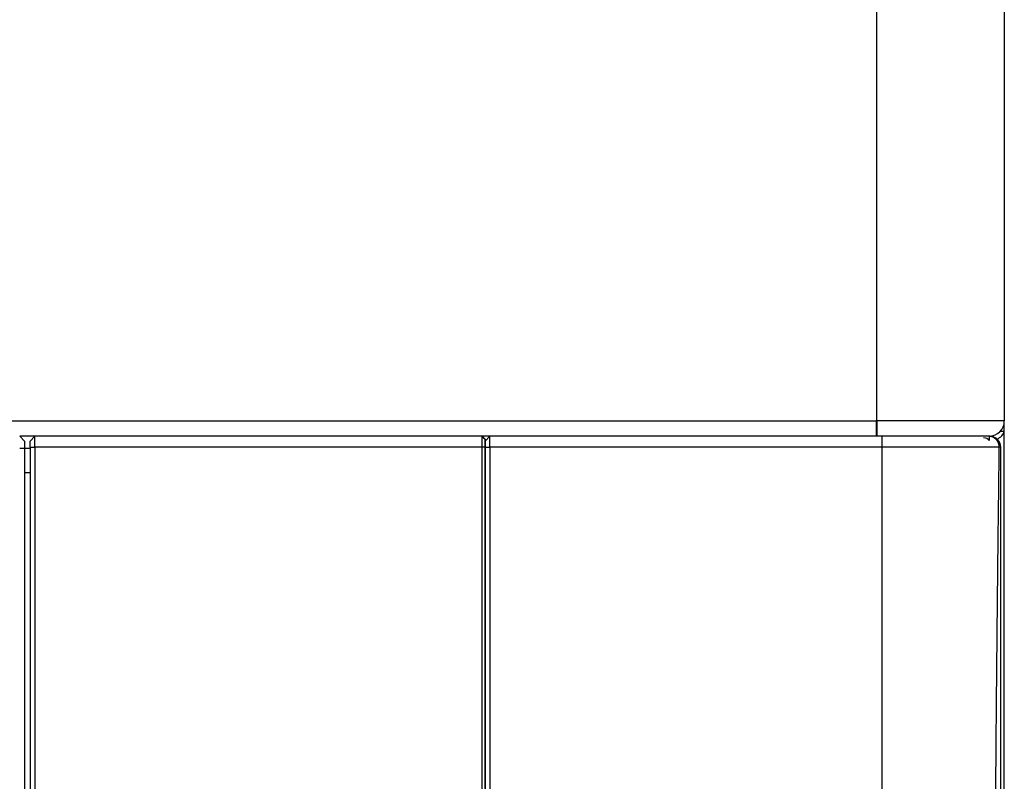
# Model space of a CAD drawing. Header units: millimetres. Extents: x -382 to 385, y -44 to 2191.
# Tile 306 of 339: x 220 to 382, y 82 to 208. Entities that reach past the tile are written whole.
import ezdxf

# ---------------------------------------------------------------- set-up
doc = ezdxf.new("R2010")
doc.units = ezdxf.units.MM
doc.layers.add('ORTHO$8', color=7, linetype='CONTINUOUS', true_color=0xffffff)

msp = doc.modelspace()

# ---------------------------------------------------------------- linework, layer by layer
at = {"layer": 'ORTHO$8', "color": 252, "linetype": 'Continuous'}
for p, q in [((361, 141.5), (361, 476.5)), ((-358.9, 141.5), (360.9, 141.5)), ((361, 141.5), (360.9, 141.5)), ((382, 141.5), (361, 141.5)), ((361, 141.5), (361, 139)), ((220.5, 136.99), (219.7, 136.98)), ((221.4, 137.19), (222.2, 137.18)), ((295.85, 137.18), (222.2, 137.18)), ((296.4, 137.19), (297.2, 137.18)), ((361.88, 137.18), (297.2, 137.18)), ((381.4, 137.18), (381.17, 137.18)), ((221.4, 132.95), (220.5, 132.95))]:
    msp.add_line(p, q, dxfattribs=at)
at = {"layer": 'ORTHO$8', "color": 7, "linetype": 'Continuous'}
for p, q in [((382, 476.5), (382, 141.5)), ((360.9, 141.5), (360.9, 139)), ((382, 139.8), (382, 141.5)), ((381.33, 139.8), (382, 139.8)), ((382, 0.5), (382, 139.8)), ((220.5, 138.2), (219.7, 139)), ((222.19, 139), (219.7, 139)), ((220.5, 138.2), (220.5, 136.99)), ((221.4, 138.2), (222.2, 139)), ((221.4, 137.19), (221.4, 138.2)), ((295.87, 139), (222.2, 139)), ((222.2, 137.18), (222.2, 139)), ((296.37, 138.5), (295.87, 139)), ((297.2, 139), (295.87, 139)), ((296.4, 138.2), (297.2, 139)), ((296.4, 137.19), (296.4, 138.2)), ((361.88, 139), (297.2, 139)), ((297.2, 137.18), (297.2, 139)), ((379.5, 139), (361.74, 139)), ((379.5, 138.97), (379.5, 138.27)), ((220.5, 136.99), (220.5, -40.19)), ((221.4, 136.95), (220.5, 136.95)), ((221.4, 137.19), (221.4, -40.19)), ((222.2, 137.18), (222.2, -40.99)), ((296.4, 137.19), (296.4, -39.66)), ((297.2, 137.18), (297.2, -40.99)), ((361.87, -40.99), (361.87, 137.18)), ((381.4, -2.85), (381.4, 136.98))]:
    msp.add_line(p, q, dxfattribs=at)
msp.add_arc((379.5, 141.5), 2.5, 270, 0, dxfattribs=at)
for centre, major_axis, start_param, end_param in [((379.5, 140.04), (-2.5, 0), 2.110684, 3.007952), ((378.58, 138), (-1, 0), 3.532124, 4.712389), ((379.5, 140.04), (-1.5, 0), 1.660651, 2.079096)]:
    msp.add_ellipse(centre, major_axis=major_axis, ratio=0.707107, start_param=start_param, end_param=end_param, dxfattribs=at)
for points, knots in [([(360.9, 141.5), (360.9, 140.85), (360.9, 140.2), (360.9, 139.27), (360.9, 139), (360.9, 139)], [0, 0, 0, 0, 0.5, 0.5, 1, 1, 1, 1]), ([(295.87, 139), (295.87, 139), (295.87, 138.99), (295.87, 138.94), (295.86, 138.77), (295.86, 138.48), (295.85, 138.1), (295.85, 137.71), (295.85, 137.39), (295.85, 137.23), (295.85, 137.18)], [0, 0, 0, 0, 0.055556, 0.166667, 0.333333, 0.5, 0.666667, 0.833333, 0.944444, 1, 1, 1, 1]), ([(295.87, 139), (295.87, 139), (295.88, 139), (295.88, 139), (295.88, 139), (295.88, 139), (295.89, 139), (295.89, 139), (295.89, 139), (295.9, 139), (295.9, 139), (295.9, 139)], [0, 0, 0, 0, 0.110477, 0.221193, 0.332146, 0.443337, 0.554765, 0.666433, 0.77834, 0.890486, 1, 1, 1, 1]), ([(296.37, 138.5), (296.37, 138.49), (296.37, 138.47), (296.36, 138.33), (296.36, 138.12), (296.36, 137.85), (296.36, 137.53), (296.36, 137.3), (296.36, 137.19)], [0, 0, 0, 0, 0.166794, 0.333514, 0.500275, 0.667115, 0.833504, 1, 1, 1, 1]), ([(296.37, 138.5), (296.38, 138.5), (296.38, 138.5), (296.39, 138.5), (296.4, 138.5), (296.4, 138.5)], [0, 0, 0, 0, 0.331195, 0.664525, 1, 1, 1, 1]), ([(381.4, 137.18), (381.41, 137.65), (381.21, 138.13), (380.55, 138.8), (380.07, 139), (379.6, 139)], [0, 0, 0, 0, 0.5, 0.5, 1, 1, 1, 1]), ([(295.85, 137.18), (295.85, 135.39), (295.85, 130.01), (295.85, 119.22), (295.86, 104.82), (295.86, 88.83), (295.86, 73.21), (295.86, 58.18), (295.86, 43.8), (295.86, 30.25), (295.86, 17.56), (295.86, 5.93), (295.86, -4.63), (295.86, -13.95), (295.86, -22.02), (295.86, -28.74), (295.86, -34.07), (295.86, -37.94), (295.85, -40.06), (295.85, -40.83), (295.85, -40.97), (295.85, -40.99)], [0, 0, 0, 0, 0.019608, 0.058824, 0.117647, 0.176471, 0.235294, 0.294118, 0.352941, 0.411765, 0.470588, 0.529412, 0.588235, 0.647059, 0.705882, 0.764706, 0.823529, 0.882353, 0.941176, 0.980392, 1, 1, 1, 1]), ([(296.36, 137.19), (296.36, 134.5), (296.36, 129.11), (296.36, 121.04), (296.36, 112.97), (296.36, 102.24), (296.36, 88.95), (296.37, 73.4), (296.37, 58.4), (296.37, 44.08), (296.37, 30.54), (296.37, 17.91), (296.37, 6.29), (296.37, -4.22), (296.37, -13.53), (296.37, -21.57), (296.37, -28.28), (296.36, -33.58), (296.36, -36.8), (296.36, -38.64), (296.36, -39.53), (296.36, -40.07), (296.36, -40.38), (296.36, -40.45), (296.36, -40.49)], [0, 0, 0, 0, 0.029039, 0.058079, 0.087374, 0.116669, 0.175564, 0.234601, 0.293583, 0.352569, 0.411501, 0.470522, 0.529465, 0.588486, 0.647418, 0.706405, 0.765386, 0.824424, 0.883318, 0.912615, 0.941912, 0.961274, 0.980637, 1, 1, 1, 1])]:
    msp.add_open_spline(points, degree=3, knots=knots, dxfattribs=at)
for points in [[(296.4, 138.5), (296.23, 138.67), (296.07, 138.83), (295.9, 139)], [(296.4, 138.5), (296.4, 137.98), (296.4, 137.46), (296.4, 136.94)], [(379.37, 139), (379.36, 139), (379.22, 139), (378.67, 139), (377.78, 139), (376.57, 139), (375.07, 139), (373.3, 139), (371.3, 139), (369.11, 139), (366.77, 139), (364.34, 139), (362.71, 139), (361.88, 139)]]:
    msp.add_open_spline(points, degree=3, dxfattribs=at)
at = {"layer": 'ORTHO$8', "color": 252, "linetype": 'Continuous'}
for points, knots in [([(361.88, 137.18), (361.88, 137.66), (361.88, 138.13), (361.88, 138.8), (361.88, 139), (361.88, 139)], [0, 0, 0, 0, 0.5, 0.5, 1, 1, 1, 1]), ([(381.17, 137.18), (381.14, 137.18), (381.09, 137.18), (380.81, 137.18), (380.45, 137.18), (380.05, 137.18), (379.29, 137.18), (377.91, 137.18), (375.47, 137.18), (372.54, 137.18), (369.16, 137.18), (365.55, 137.18), (363.09, 137.18), (361.88, 137.18)], [0, 0, 0, 0, 0.064579, 0.122677, 0.173358, 0.215902, 0.249787, 0.379718, 0.500109, 0.626824, 0.754044, 0.87921, 1, 1, 1, 1])]:
    msp.add_open_spline(points, degree=3, knots=knots, dxfattribs=at)
msp.add_rational_spline([(381.17, 137.18), (381.18, 138.24), (380.43, 139), (379.37, 139)], [1.17458439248, 0.941806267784, 0.94180520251, 1.17458119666], degree=3, dxfattribs=at)
for points in [[(296.36, 137.19), (296.19, 137.19), (296.02, 137.18), (295.85, 137.18)], [(381.17, -21.94), (381.15, -21.94), (381.11, -21.91), (381.06, -21.75), (381.02, -21.47), (380.97, -21.08), (380.92, -20.58), (380.88, -19.97), (380.84, -19.24), (380.79, -18.41), (380.76, -17.46), (380.72, -16.4), (380.68, -15.24), (380.65, -13.96), (380.62, -12.58), (380.59, -11.09), (380.56, -9.5), (380.53, -7.8), (380.5, -6), (380.48, -4.1), (380.46, -2.09), (380.44, 0.01), (380.42, 2.21), (380.41, 4.51), (380.39, 6.9), (380.38, 9.39), (380.37, 11.97), (380.36, 14.63), (380.36, 17.38), (380.35, 20.22), (380.35, 23.14), (380.35, 26.14), (380.35, 29.22), (380.36, 32.38), (380.36, 35.61), (380.37, 38.92), (380.38, 42.29), (380.39, 45.73), (380.41, 49.24), (380.42, 52.81), (380.44, 56.43), (380.46, 60.12), (380.48, 63.86), (380.51, 67.65), (380.53, 71.48), (380.56, 75.37), (380.59, 79.3), (380.62, 83.27), (380.65, 87.27), (380.68, 91.31), (380.72, 95.38), (380.76, 99.48), (380.8, 103.61), (380.84, 107.76), (380.88, 111.93), (380.92, 116.11), (380.97, 120.31), (381.02, 124.52), (381.07, 128.74), (381.12, 132.96), (381.15, 135.77), (381.17, 137.18)], [(381.4, 136.98), (381.4, 137.07), (381.4, 137.18), (381.4, 137.18)]]:
    msp.add_open_spline(points, degree=3, dxfattribs=at)

doc.saveas('drawing.dxf')
